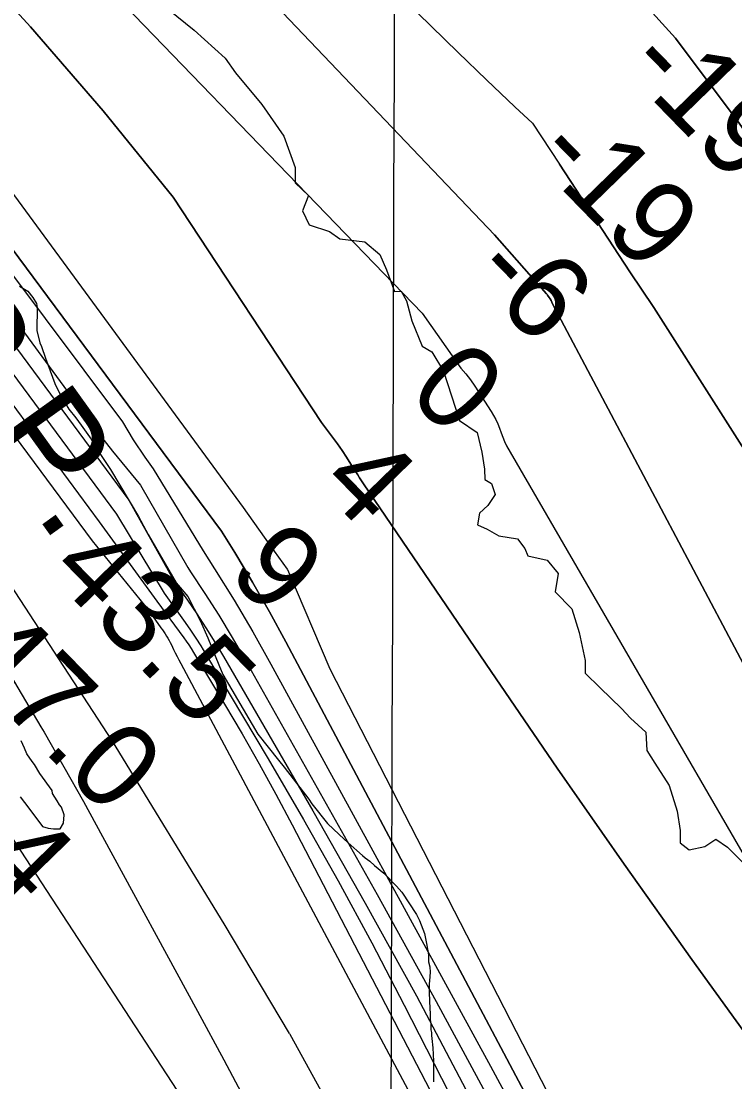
# Model space of a CAD drawing. Extents: x 3161665 to 3199565, y 885729 to 911164.
# Drawn here: x 3176085 to 3176646, y 907706 to 908540 of the extents above; entities that cross this region are included whole.
import ezdxf

# ---------------------------------------------------------------- set-up
doc = ezdxf.new("R2010")
doc.units = 0
for name, color, linetype in [('V-GRID-MAJR', 7, 'Continuous'), ('V-LEVE-TOET', 7, 'Continuous'), ('V-RIVR-EDGE', 7, 'Continuous'), ('V-RIVR-RANG', 7, 'Continuous'), ('V-SITE-VEGE', 7, 'Continuous'), ('V-TOPO-DPTH', 7, 'Continuous'), ('V-TOPO-MAJR', 7, 'Continuous'), ('V-TOPO-MINR', 7, 'Continuous'), ('V-TOPO-WATR', 7, 'Continuous'), ('V-TOPO-WATR-IDEN', 7, 'Continuous')]:
    doc.layers.add(name, color=color, linetype=linetype)

msp = doc.modelspace()

# ---------------------------------------------------------------- linework, layer by layer
at = {"layer": 'V-GRID-MAJR'}
msp.add_spline([(3176327.96, 891166.6), (3176345.58, 897226.3), (3176363.22, 903289.08), (3176380.86, 909351.9), (3176380.87, 909354.94)], degree=3, dxfattribs=at)
at = {"layer": 'V-LEVE-TOET'}
msp.add_line((3176295.69, 907743.96), (3176295.99, 907743.41), dxfattribs=at)
for points in [[(3176295.69, 907743.96), (3176244.41, 907830.12), (3176156.6, 907973.9), (3176064.78, 908114.51), (3175959.05, 908265.37), (3175843.56, 908420.29), (3175757.18, 908533.72), (3175709.77, 908584.08), (3175673.32, 908634.57), (3175655.74, 908666.2), (3175644.9, 908691.41), (3175638.8, 908706.41), (3175636.07, 908717), (3175635.02, 908725.8)], [(3176356.93, 907543.87), (3176342.53, 907536.97), (3176327.17, 907538.65), (3176295.19, 907566.37), (3176261.97, 907621.83), (3176207.52, 907699.57), (3176076.33, 907900.27), (3175980.43, 908061.06), (3175902.81, 908200.87)], [(3176295.99, 907743.41), (3176323.35, 907693.91), (3176331.23, 907676.31), (3176337.55, 907663.7), (3176344.28, 907653.28), (3176349.83, 907646.47), (3176357.77, 907639.64), (3176360.75, 907637.63), (3176373.95, 907606.42), (3176373.09, 907595.65), (3176369.03, 907583.3), (3176366.18, 907572.34), (3176363.08, 907553), (3176356.93, 907543.87)]]:
    msp.add_lwpolyline(points, dxfattribs=at)
at = {"layer": 'V-RIVR-EDGE'}
for points in [[(3176187.97, 908559.32), (3176220.81, 908532.54), (3176245.07, 908510.54), (3176253.15, 908499.07), (3176274.07, 908474.22), (3176291.18, 908449.39), (3176300.18, 908424.57), (3176300.15, 908412.64), (3176310.62, 908402.6), (3176305.82, 908390.69), (3176311.04, 908379.71), (3176327.24, 908374.43), (3176335.33, 908368.68), (3176354.88, 908366.25), (3176366.77, 908356.21), (3176371.99, 908344.27), (3176378.15, 908327.09), (3176383.39, 908327.55), (3176387.67, 908319.91), (3176391.92, 908304.17), (3176399.98, 908284.12), (3176407.6, 908279.81), (3176416.62, 908264.52), (3176429.4, 908225.87), (3176443.2, 908216.29), (3176446.98, 908201.02), (3176448.86, 908187.67), (3176449.31, 908179.56), (3176454.55, 908176.21), (3176457.39, 908167.62), (3176451.65, 908159.05), (3176444.95, 908152.87), (3176443.5, 908143.81), (3176451.12, 908140.45), (3176460.17, 908135.18), (3176474.95, 908132.76), (3176480.65, 908125.12), (3176483.02, 908119.39), (3176498.27, 908116.01), (3176506.83, 908105.5), (3176504.41, 908091.2)], [(3176504.41, 908091.2), (3176517.73, 908077.82), (3176523.41, 908059.2), (3176528.12, 908037.26), (3176528.1, 908027.24), (3176539.99, 908015.77), (3176556.64, 907999.51), (3176563.78, 907991.86), (3176575.67, 907980.87), (3176576.59, 907966.56), (3176582.76, 907956.53), (3176594.16, 907938.86), (3176600.31, 907918.81), (3176602.66, 907903.55), (3176602.64, 907894.01), (3176609.78, 907888.27), (3176622.18, 907891.1), (3176630.78, 907896.8), (3176639.82, 907890.58), (3176654.57, 907875.76)]]:
    msp.add_lwpolyline(points, dxfattribs=at)
at = {"layer": 'V-SITE-VEGE'}
for p, q in [((3176083.51, 908331.3), (3176089.97, 908327.56)), ((3176089.97, 908327.56), (3176094.11, 908322.45)), ((3176094.11, 908322.45), (3176096.86, 908317.8)), ((3176096.86, 908317.8), (3176097.31, 908314.56)), ((3176097.31, 908314.56), (3176097.21, 908296.51)), ((3176097.21, 908296.51), (3176099.47, 908286.77)), ((3176099.47, 908286.77), (3176100.84, 908283.99)), ((3176100.84, 908283.99), (3176104.02, 908274.71)), ((3176104.02, 908274.71), (3176111.32, 908254.77)), ((3176111.32, 908254.77), (3176116.36, 908244.55)), ((3176116.36, 908244.55), (3176122.32, 908234.8)), ((3176122.32, 908234.8), (3176127.84, 908227.83)), ((3176127.84, 908227.83), (3176131.97, 908222.25)), ((3176131.97, 908222.25), (3176139.78, 908211.09)), ((3176139.78, 908211.09), (3176147.12, 908199.02)), ((3176147.12, 908199.02), (3176154.92, 908187.4)), ((3176154.92, 908187.4), (3176176.94, 908150.25)), ((3176176.94, 908150.25), (3176184.73, 908136.32)), ((3176184.73, 908136.32), (3176206.74, 908098.24)), ((3176206.74, 908098.24), (3176215.93, 908087.54)), ((3176215.93, 908087.54), (3176225.55, 908068.51)), ((3176225.55, 908068.51), (3176231.49, 908055.05)), ((3176231.49, 908055.05), (3176240.17, 908033.71)), ((3176240.17, 908033.71), (3176243.37, 908026.28)), ((3176243.37, 908026.28), (3176270.88, 907979.38)), ((3176270.88, 907979.38), (3176286.97, 907958.92)), ((3176087.51, 907968.36), (3176084.76, 907973.93)), ((3176089.33, 907963.72), (3176087.51, 907968.36)), ((3176093.47, 907957.68), (3176089.33, 907963.72)), ((3176286.97, 907958.92), (3176291.57, 907953.34)), ((3176095.31, 907955.36), (3176093.47, 907957.68)), ((3176099.44, 907948.39), (3176095.31, 907955.36)), ((3176291.57, 907953.34), (3176310.87, 907928.23)), ((3176109.08, 907934.91), (3176099.44, 907948.39)), ((3176109.53, 907932.6), (3176109.08, 907934.91)), ((3176084.06, 907929.96), (3176090.95, 907921.13)), ((3176113.2, 907927.02), (3176109.53, 907932.6)), ((3176115.04, 907923.77), (3176113.2, 907927.02)), ((3176310.87, 907928.23), (3176313.16, 907924.52)), ((3176313.16, 907924.52), (3176325.57, 907909.17)), ((3176090.95, 907921.13), (3176101.52, 907906.72)), ((3176116.41, 907921.91), (3176115.04, 907923.77)), ((3176118.7, 907915.88), (3176116.41, 907921.91)), ((3176115.39, 907904.79), (3176118.2, 907909.4)), ((3176118.2, 907909.4), (3176118.7, 907915.88)), ((3176325.57, 907909.17), (3176334.78, 907900.33)), ((3176101.52, 907906.72), (3176106.14, 907905.3)), ((3176106.14, 907905.3), (3176110.3, 907904.82)), ((3176110.3, 907904.82), (3176115.39, 907904.79)), ((3176334.78, 907900.33), (3176338.47, 907897.07)), ((3176338.47, 907897.07), (3176341.69, 907893.81)), ((3176341.69, 907893.81), (3176353.21, 907884.02)), ((3176353.21, 907884.02), (3176355.05, 907882.16)), ((3176355.05, 907882.16), (3176358.74, 907879.36)), ((3176358.74, 907879.36), (3176362.42, 907876.1)), ((3176362.42, 907876.1), (3176369.79, 907870.04)), ((3176369.79, 907870.04), (3176379.92, 907859.8)), ((3176379.92, 907859.8), (3176384.06, 907855.15)), ((3176384.06, 907855.15), (3176395.54, 907837.5)), ((3176395.54, 907837.5), (3176397.83, 907832.86)), ((3176397.83, 907832.86), (3176401.94, 907822.65)), ((3176401.94, 907822.65), (3176403.28, 907814.77)), ((3176403.28, 907814.77), (3176405.08, 907805.97)), ((3176405.08, 907805.97), (3176405.05, 907800.41)), ((3176405.05, 907800.41), (3176406.13, 907796.47)), ((3176406.3, 907792.15), (3176405.87, 907785.29)), ((3176406.13, 907796.47), (3176406.3, 907792.15)), ((3176405.46, 907783.14), (3176405.41, 907774.32)), ((3176405.87, 907785.29), (3176405.46, 907783.14)), ((3176405.41, 907774.32), (3176405.79, 907771.57)), ((3176405.79, 907771.57), (3176405.78, 907769.21)), ((3176405.78, 907769.21), (3176406.31, 907759.21)), ((3176406.31, 907759.21), (3176406.29, 907754.9)), ((3176406.29, 907754.9), (3176406.66, 907751.96)), ((3176406.66, 907751.96), (3176406.83, 907746.86)), ((3176406.83, 907746.86), (3176407.21, 907744.7)), ((3176407.21, 907744.7), (3176407.2, 907742.54)), ((3176407.2, 907742.54), (3176407.58, 907740.19)), ((3176407.58, 907740.19), (3176408.32, 907732.73)), ((3176408.32, 907732.73), (3176408.85, 907722.34)), ((3176408.82, 907717.43), (3176408.8, 907713.32)), ((3176408.85, 907722.34), (3176408.82, 907717.43)), ((3176408.8, 907713.32), (3176408.97, 907709.4)), ((3176408.97, 907709.4), (3176408.95, 907706.06))]:
    msp.add_line(p, q, dxfattribs=at)
at = {"layer": 'V-TOPO-DPTH'}
for points in [[(3176599.17, 908526.24), (3176360.72, 908789.04), (3176315.45, 908838.53), (3176269.92, 908887.77), (3176223.98, 908936.64), (3176177.78, 908985.26), (3176084.97, 909082.12), (3176129.52, 909129.36)], [(3176486.56, 908459.62), (3176472.81, 908472.32), (3176450.42, 908493.52), (3176428.2, 908514.91), (3175970.81, 908961.08), (3176084.97, 909082.12)], [(3176084.97, 909082.12), (3176177.78, 908985.26), (3176223.98, 908936.64), (3176269.92, 908887.77), (3176315.45, 908838.53), (3176360.72, 908789.04), (3176599.17, 908526.24)], [(3176456.85, 908371.82), (3176016.1, 908833.92), (3176001.36, 908847.48), (3175986.74, 908861.18), (3175972.31, 908875.08), (3175958.01, 908889.12), (3175929.6, 908917.38), (3175970.81, 908961.08)], [(3175970.81, 908961.08), (3176428.2, 908514.91), (3176450.42, 908493.52), (3176472.81, 908472.32), (3176486.56, 908459.62)], [(3176320.88, 908224.29), (3176204.39, 908401.44), (3176149.4, 908469.28), (3176092.08, 908535.17), (3176033.22, 908599.75), (3175831.56, 908813.44), (3175929.6, 908917.38)], [(3175929.6, 908917.38), (3175958.01, 908889.12), (3175972.31, 908875.08), (3175986.74, 908861.18), (3176001.36, 908847.48), (3176016.1, 908833.92), (3176456.85, 908371.82)], [(3175781.41, 908760.27), (3175831.56, 908813.44), (3176033.22, 908599.75), (3176092.08, 908535.17), (3176149.4, 908469.28), (3176204.39, 908401.44), (3176320.88, 908224.29)], [(3175781.41, 908760.27), (3175761.53, 908739.19), (3176140.57, 908222.26), (3176156.7, 908201.75), (3176178.72, 908175.09), (3176215.69, 908110.16)], [(3176242.22, 908138.94), (3175781.41, 908760.27)], [(3176242.22, 908138.94), (3175781.41, 908760.27)], [(3177206.23, 906913.65), (3177094.96, 907758.96), (3177090.61, 907783.51), (3177082.75, 907822.29), (3177081.53, 907827.31), (3177080.06, 907832.24), (3177078.22, 907837.05), (3177076.13, 907841.78), (3177073.15, 907847.88), (3177069.15, 907855.44), (3177064.83, 907862.81), (3177060.05, 907869.88), (3177054.96, 907876.75), (3176649.2, 908459.51), (3176599.17, 908526.24)], [(3176599.17, 908526.24), (3176649.2, 908459.51), (3177054.96, 907876.75), (3177060.05, 907869.88), (3177064.83, 907862.81), (3177069.15, 907855.44), (3177073.15, 907847.88), (3177076.13, 907841.78), (3177078.22, 907837.05), (3177080.06, 907832.24), (3177081.53, 907827.31), (3177082.75, 907822.29), (3177090.61, 907783.51), (3177094.96, 907758.96), (3177206.23, 906913.65)], [(3176486.56, 908459.62), (3176507.89, 908427.2)], [(3176507.89, 908427.2), (3176563.28, 908342.66), (3176581.93, 908314.71), (3176740.13, 908066.24), (3176757.01, 908039.07), (3176773.48, 908011.67), (3176789.34, 907983.91), (3176804.79, 907955.91), (3176819.76, 907927.64), (3176834.48, 907899.24), (3176848.83, 907870.66), (3176862.94, 907841.95), (3176939.2, 907684.17)], [(3176939.2, 907684.17), (3176862.94, 907841.95), (3176848.83, 907870.66), (3176834.48, 907899.24), (3176819.76, 907927.64), (3176804.79, 907955.91), (3176789.34, 907983.91), (3176773.48, 908011.67), (3176757.01, 908039.07), (3176740.13, 908066.24), (3176581.93, 908314.71), (3176563.28, 908342.66), (3176507.89, 908427.2)], [(3176456.85, 908371.82), (3176497.7, 908325.37), (3176497.93, 908325.12), (3176498.15, 908324.87), (3176498.35, 908324.61), (3176498.55, 908324.34), (3176499.79, 908322.56), (3176500.55, 908321.38), (3176501.27, 908320.16), (3176501.91, 908318.91), (3176502.49, 908317.62), (3176871.87, 907620.54)], [(3176871.87, 907620.54), (3176502.49, 908317.62), (3176501.91, 908318.91), (3176501.27, 908320.16), (3176500.55, 908321.38), (3176499.79, 908322.56), (3176498.55, 908324.34), (3176498.35, 908324.61), (3176498.15, 908324.87), (3176497.93, 908325.12), (3176497.7, 908325.37), (3176456.85, 908371.82)], [(3176803.29, 907538.73), (3176665.81, 907727.48), (3176612.02, 907802.11), (3176558.72, 907877.09), (3176506.18, 907952.6), (3176454.13, 908028.46), (3176353.88, 908176.15), (3176352.34, 908178.44), (3176350.83, 908180.74), (3176349.34, 908183.05), (3176347.87, 908185.38), (3176344, 908191.59), (3176340.54, 908196.98), (3176336.99, 908202.31), (3176333.31, 908207.55), (3176329.53, 908212.73), (3176320.88, 908224.29)], [(3176320.88, 908224.29), (3176329.53, 908212.73), (3176333.31, 908207.55), (3176336.99, 908202.31), (3176340.54, 908196.98), (3176344, 908191.59), (3176347.87, 908185.38), (3176349.34, 908183.05), (3176350.83, 908180.74), (3176352.34, 908178.44), (3176353.88, 908176.15), (3176454.13, 908028.46), (3176506.18, 907952.6), (3176558.72, 907877.09), (3176612.02, 907802.11), (3176665.81, 907727.48), (3176803.29, 907538.73)], [(3176540.56, 907584.17), (3176292.94, 908051.82), (3176280.03, 908075.46), (3176266.73, 908098.88), (3176252.84, 908121.95), (3176242.22, 908138.94)], [(3176540.56, 907584.17), (3176292.94, 908051.82), (3176280.03, 908075.46), (3176266.73, 908098.88), (3176252.84, 908121.95), (3176242.22, 908138.94)], [(3176215.69, 908110.16), (3176217.96, 908106.83), (3176229.18, 908089.86), (3176240.12, 908072.71), (3176250.61, 908055.3), (3176260.82, 908037.7), (3176364.63, 907853.34), (3176411.06, 907769.29), (3176456.57, 907684.75)]]:
    msp.add_lwpolyline(points, dxfattribs=at)
at = {"layer": 'V-TOPO-MAJR'}
for points in [[(3175731.71, 908707.56), (3176146.21, 908146.27), (3176191.4, 908083.81)], [(3176191.4, 908083.81), (3176212.59, 908055.11), (3176214.6, 908052.3), (3176216.56, 908049.45), (3176218.44, 908046.55), (3176220.26, 908043.6), (3176244.68, 908002.92), (3176258.45, 907979.48), (3176271.93, 907955.89), (3176284.97, 907932.04), (3176297.73, 907908.04), (3176601.51, 907323.5)]]:
    msp.add_lwpolyline(points, dxfattribs=at)
at = {"layer": 'V-TOPO-MINR'}
for points in [[(3176599.17, 908526.24), (3176360.72, 908789.04), (3176315.45, 908838.53), (3176269.92, 908887.77), (3176223.98, 908936.64), (3176177.78, 908985.26), (3176084.97, 909082.12)], [(3175970.81, 908961.08), (3176428.2, 908514.91), (3176450.42, 908493.52), (3176472.81, 908472.32), (3176486.56, 908459.62)], [(3175929.6, 908917.38), (3175958.01, 908889.12), (3175972.31, 908875.08), (3175986.74, 908861.18), (3176001.36, 908847.48), (3176016.1, 908833.92), (3176456.85, 908371.82)], [(3175871.37, 908855.64), (3175939.68, 908785.85), (3175973.8, 908750.92), (3176007.87, 908715.94), (3176041.87, 908680.9), (3176075.83, 908645.82), (3176400.05, 908310.19)], [(3175831.56, 908813.44), (3176033.22, 908599.75), (3176092.08, 908535.17), (3176149.4, 908469.28), (3176204.39, 908401.44), (3176320.88, 908224.29)], [(3175801.36, 908781.42), (3176259.29, 908157.46)], [(3175771.47, 908749.73), (3176164.35, 908224.67), (3176172.93, 908210.69), (3176181.96, 908197.01), (3176188.64, 908187.88), (3176227.84, 908123.34)], [(3175761.53, 908739.19), (3176140.57, 908222.26), (3176156.7, 908201.75), (3176178.72, 908175.09), (3176215.69, 908110.16)], [(3175751.59, 908728.65), (3176169.36, 908163.19), (3176205.44, 908099.04)], [(3175741.65, 908718.1), (3176159.74, 908152.13), (3176197.15, 908090.04)], [(3175721.77, 908697.02), (3175736.56, 908679.86), (3175739.18, 908676.66), (3175741.68, 908673.39), (3175744.01, 908669.99), (3175746.23, 908666.51), (3175748.37, 908662.98), (3175750.51, 908659.44), (3175752.66, 908655.91), (3175754.82, 908652.38), (3176140.75, 908131.33), (3176184.79, 908076.63)], [(3175696.25, 908669.96), (3176100.38, 907985.05)], [(3177206.23, 906913.65), (3177094.96, 907758.96), (3177090.61, 907783.51), (3177082.75, 907822.29), (3177081.53, 907827.31), (3177080.06, 907832.24), (3177078.22, 907837.05), (3177076.13, 907841.78), (3177073.15, 907847.88), (3177069.15, 907855.44), (3177064.83, 907862.81), (3177060.05, 907869.88), (3177054.96, 907876.75), (3176649.2, 908459.51), (3176599.17, 908526.24)], [(3176486.56, 908459.62), (3176507.89, 908427.2)], [(3176507.89, 908427.2), (3176563.28, 908342.66), (3176581.93, 908314.71), (3176740.13, 908066.24), (3176757.01, 908039.07), (3176773.48, 908011.67), (3176789.34, 907983.91), (3176804.79, 907955.91), (3176819.76, 907927.64), (3176834.48, 907899.24), (3176848.83, 907870.66), (3176862.94, 907841.95), (3176939.2, 907684.17)], [(3176456.85, 908371.82), (3176497.7, 908325.37), (3176497.93, 908325.12), (3176498.15, 908324.87), (3176498.35, 908324.61), (3176498.55, 908324.34), (3176499.79, 908322.56), (3176500.55, 908321.38), (3176501.27, 908320.16), (3176501.91, 908318.91), (3176502.49, 908317.62), (3176871.87, 907620.54)], [(3176400.05, 908310.19), (3176430.4, 908266.99), (3176434.27, 908262.47), (3176437.86, 908257.72), (3176441.26, 908252.82), (3176454.19, 908232.91), (3176456.1, 908229.74), (3176457.85, 908226.49), (3176459.38, 908223.14), (3176460.76, 908219.7), (3176462.05, 908216.23), (3176463.39, 908212.77), (3176464.79, 908209.33), (3176466.24, 908205.92), (3176763.56, 907693.04)], [(3176320.88, 908224.29), (3176329.53, 908212.73), (3176333.31, 908207.55), (3176336.99, 908202.31), (3176340.54, 908196.98), (3176344, 908191.59), (3176347.87, 908185.38), (3176349.34, 908183.05), (3176350.83, 908180.74), (3176352.34, 908178.44), (3176353.88, 908176.15), (3176454.13, 908028.46), (3176506.18, 907952.6), (3176558.72, 907877.09), (3176612.02, 907802.11), (3176665.81, 907727.48), (3176803.29, 907538.73)], [(3176259.29, 908157.46), (3176280.35, 908127.75), (3176283.69, 908123.05), (3176287.04, 908118.35), (3176290.4, 908113.66), (3176293.76, 908108.98), (3176294.02, 908108.61), (3176327.4, 908030.54), (3176625.2, 907450.77)], [(3176227.84, 908123.34), (3176236.9, 908109.27), (3176252.17, 908084.63), (3176266.81, 908059.62), (3176281.03, 908034.36), (3176453.7, 907718.32), (3176486.06, 907658.07)], [(3176215.69, 908110.16), (3176217.96, 908106.83), (3176229.18, 908089.86), (3176240.12, 908072.71), (3176250.61, 908055.3), (3176260.82, 908037.7), (3176364.63, 907853.34), (3176411.06, 907769.29), (3176456.57, 907684.75)], [(3176205.44, 908099.04), (3176215.49, 908084.66), (3176222.88, 908073.79), (3176230.08, 908062.8), (3176237.01, 908051.63), (3176243.75, 908040.34), (3176314.11, 907918.96), (3176355.23, 907846.54), (3176395.47, 907773.64), (3176434.4, 907700.03)], [(3176197.15, 908090.04), (3176213.69, 908066.97), (3176217.91, 908060.94), (3176222.02, 908054.83), (3176225.97, 908048.62), (3176229.82, 908042.35), (3176278.94, 907959.96), (3176306.79, 907912.18), (3176334.02, 907864.05), (3176360.3, 907815.4), (3176385.94, 907766.39), (3176603.81, 907339.98)], [(3176184.79, 908076.63), (3176194.72, 908062.95), (3176195.86, 908061.34), (3176196.98, 908059.72), (3176198.06, 908058.08), (3176199.13, 908056.42), (3176200.14, 908054.74), (3176201.12, 908053.03), (3176202.04, 908051.29), (3176202.92, 908049.53), (3176204.63, 908045.96), (3176205.99, 908043.17), (3176207.37, 908040.39), (3176208.79, 908037.62), (3176210.23, 908034.87), (3176584.21, 907333.25)], [(3176100.38, 907985.05), (3176102.88, 907980.77), (3176118.44, 907953.63), (3176133.71, 907926.33), (3176148.78, 907898.92), (3176223.31, 907761.6), (3176244.01, 907723.28), (3176264.61, 907684.91)]]:
    msp.add_lwpolyline(points, dxfattribs=at)
at = {"layer": 'V-TOPO-WATR'}
for points in [[(3175781.41, 908760.27), (3176242.22, 908138.94)], [(3176242.22, 908138.94), (3176252.84, 908121.95), (3176266.73, 908098.88), (3176280.03, 908075.46), (3176292.94, 908051.82), (3176540.56, 907584.17)]]:
    msp.add_lwpolyline(points, dxfattribs=at)

# ---------------------------------------------------------------- texts
at = {"layer": 'V-RIVR-RANG'}
for s, p in [('-19', (3176556.85, 908502.33)), ('-19', (3176485.37, 908432.41)), ('-6', (3176435.96, 908339.8)), ('0', (3176386.92, 908246.81)), ('4', (3176317.46, 908174.8)), ('9', (3176245.79, 908105.06)), ('43.5', (3176104.94, 908106.39)), ('47.0', (3176031.44, 908038.54)), ('53.4', (3175961.98, 907966.54))]:
    msp.add_text(s, height=67, rotation=314.22833, dxfattribs=at).set_placement(p)
at = {"layer": 'V-TOPO-WATR-IDEN'}
msp.add_text('L.W.R.P.', height=83, rotation=305.67323, dxfattribs=at).set_placement((3175854.61, 908488.14))

doc.saveas('drawing.dxf')
